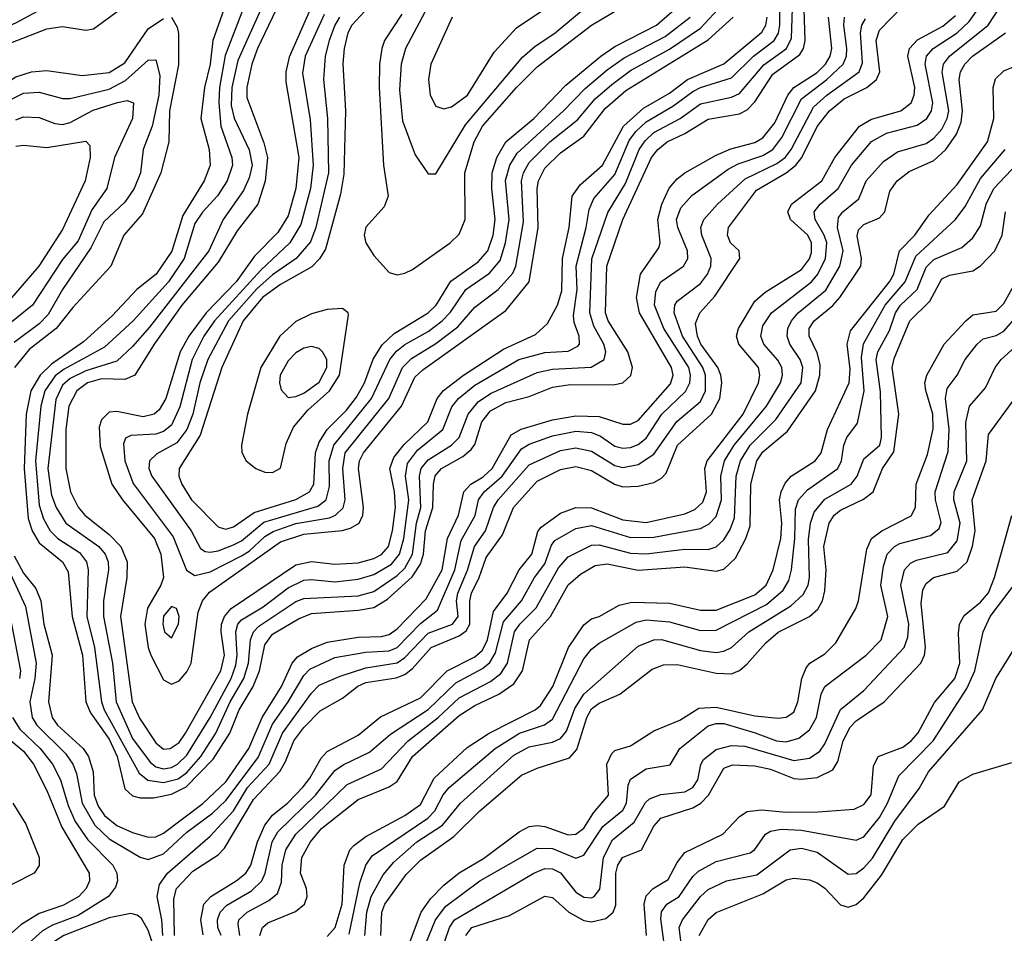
# Model space of a CAD drawing. Header units: inches. Extents: x 990535 to 1117859, y 769386 to 892122.
# Tile 921 of 1056: x 1073360 to 1075891, y 856755 to 859104. Entities that reach past the tile are written whole.
import ezdxf

# ---------------------------------------------------------------- set-up
doc = ezdxf.new("R2010")
doc.units = ezdxf.units.IN
doc.header["$MEASUREMENT"] = 0
doc.layers.add('B0875', color=7, linetype='Continuous')

msp = doc.modelspace()

# ---------------------------------------------------------------- linework, layer by layer
at = {"layer": 'B0875', "color": 5}
for points, elevation in [([(1074006.6, 859190), (1073920.6, 858999.4), (1073905.1, 858930), (1073903.6, 858883.6), (1073911.1, 858851.1), (1073950, 858769.4), (1073957.6, 858730), (1073950, 858697.6), (1073935.6, 858664.4), (1073883.3, 858590), (1073846.2, 858510), (1073693.8, 858313.8), (1073650, 858264.1), (1073610, 858225.9), (1073530, 858200.9), (1073490, 858181.6), (1073470, 858164.1), (1073452.7, 858127.3), (1073432.7, 857950), (1073441.4, 857881.4), (1073453.5, 857850), (1073478.7, 857810), (1073563.5, 857750), (1073579.8, 857730), (1073587.7, 857710), (1073588.5, 857690), (1073575.2, 857610), (1073575.3, 857570), (1073599, 857450), (1073607.8, 857350), (1073650, 857256), (1073695.1, 857195.1), (1073710, 857183.4), (1073730, 857178.3), (1073750, 857181.3), (1073765.8, 857190), (1073790, 857213), (1073849.4, 857310), (1073903.2, 857410), (1073915.6, 857444.4), (1073919.4, 857470), (1073915.5, 857530), (1073920.6, 857550), (1073930, 857561.3), (1073985.6, 857594.4), (1074050, 857643.6), (1074090, 857662.8), (1074110, 857665), (1074170, 857658.4), (1074230, 857665.6), (1074270, 857677.8), (1074315.7, 857704.3), (1074336.5, 857730), (1074347.6, 857770), (1074360.6, 857870), (1074352.1, 857930), (1074357, 857963), (1074382.7, 857997.3), (1074447.4, 858050), (1074471.2, 858108.8), (1074487.8, 858130), (1074530, 858164.1), (1074643.2, 858230), (1074710, 858248.7), (1074770, 858251.8), (1074795.1, 858264.9), (1074798.7, 858270), (1074797.8, 858290), (1074785.3, 858325.3), (1074783.6, 858343.6), (1074792.8, 858410), (1074790.7, 858470), (1074816.3, 858570), (1074823.7, 858616.3), (1074836.1, 858643.9), (1074890, 858706), (1074926.6, 858793.4), (1074943.4, 858816.6), (1074970, 858841.6), (1075038.7, 858881.3), (1075090, 858919.3), (1075110, 858929.8), (1075190, 858954.6), (1075246.7, 859010), (1075299.1, 859050), (1075310.4, 859069.6), (1075313.9, 859090), (1075314, 859226)], 3760), ([(1073941.5, 859150), (1073888.2, 859011.8), (1073873.6, 858930), (1073871.8, 858890), (1073876.7, 858830), (1073905.6, 858750), (1073907.1, 858730), (1073893.4, 858690), (1073868.5, 858651.5), (1073830, 858609.5), (1073810, 858580.3), (1073782.5, 858490), (1073742.7, 858430), (1073651.4, 858330), (1073577.9, 858262.1), (1073474.5, 858205.5), (1073451.4, 858188.6), (1073424.4, 858150), (1073414.5, 858110), (1073400.4, 857970), (1073410, 857856.3), (1073420.9, 857820.9), (1073438.1, 857790), (1073458.1, 857770), (1073513.9, 857733.9), (1073531.5, 857710), (1073535.9, 857690), (1073532.7, 857570), (1073552.6, 857490), (1073570.4, 857350), (1073577.4, 857330), (1073666.7, 857166.8), (1073689.2, 857149.2), (1073730, 857142.9), (1073767.8, 857152.2), (1073790, 857168.2), (1073825.3, 857210), (1073863.9, 857270), (1073901.4, 857350), (1073936.3, 857410), (1073948.2, 857450), (1073953.7, 857510), (1073960.8, 857530), (1073975.1, 857544.9), (1074070, 857607.8), (1074090, 857615.7), (1074230, 857623), (1074270, 857634.2), (1074330, 857674.7), (1074350, 857694.1), (1074369.9, 857730.2), (1074380, 857810), (1074391.2, 857850), (1074387.7, 857930), (1074391.9, 857950), (1074410, 857972.5), (1074469.6, 858010.4), (1074489.6, 858030), (1074512.6, 858090), (1074538.4, 858121.6), (1074570, 858143.2), (1074690, 858196.7), (1074730, 858205.7), (1074829, 858211), (1074862.3, 858230), (1074866.9, 858250), (1074861.8, 858270), (1074835.8, 858315.8), (1074825.6, 858350), (1074831, 858489), (1074872, 858608), (1074917.6, 858682.4), (1074952.5, 858770), (1074967.5, 858792.5), (1074990, 858813.9), (1075058.1, 858850), (1075110, 858887.2), (1075190, 858904.9), (1075210, 858914.3), (1075272.5, 858987.5), (1075330.9, 859030), (1075343.7, 859056.3), (1075349.2, 859210)], 3740), ([(1073877.5, 856750), (1073869.7, 856770), (1073868.6, 856790), (1073875.6, 856810), (1073892.3, 856827.7), (1073955.8, 856864.3), (1073982.5, 856890), (1073991.3, 856910), (1074009.2, 856990), (1074023.5, 857016.5), (1074120, 857110), (1074170, 857173.6), (1074191.4, 857188.6), (1074259.1, 857220.9), (1074312.9, 857267.1), (1074410, 857330.5), (1074480.7, 857399.3), (1074550, 857435.6), (1074568.8, 857451.2), (1074583.4, 857476.6), (1074604, 857556), (1074650.2, 857610), (1074683.5, 857670), (1074710, 857704.8), (1074727, 857753), (1074735.4, 857764.7), (1074790, 857796.2), (1074830, 857803.6), (1074930, 857772.4), (1074990, 857773.3), (1075110, 857795.8), (1075132.2, 857807.8), (1075150, 857827.1), (1075164.1, 857870), (1075162, 857930), (1075171.8, 857970), (1075197, 858010), (1075279.3, 858110), (1075315.6, 858170), (1075321.2, 858190), (1075319, 858210), (1075308.6, 858228.6), (1075273.2, 858270), (1075265.4, 858290), (1075270, 858316.8), (1075292.3, 858350), (1075395.7, 858430), (1075411.8, 858450), (1075431.2, 858490), (1075434.5, 858530), (1075427.9, 858550), (1075404.4, 858590), (1075402, 858610), (1075418, 858630), (1075464.3, 858670), (1075498.1, 858730), (1075550, 858790.7), (1075587.9, 858812.1), (1075667.1, 858832.9), (1075691.6, 858850), (1075703.6, 858870), (1075707.4, 858890), (1075687.2, 858990), (1075691, 859010), (1075708, 859030), (1075770, 859069.8), (1075801, 859099), (1075878.5, 859210)], 3560), ([(1073925.6, 856750), (1073921.2, 856778.8), (1073923.7, 856790), (1073945.1, 856810), (1074000.1, 856839.9), (1074022.3, 856857.7), (1074033.3, 856886.7), (1074034.7, 856930), (1074044.1, 856970), (1074070.2, 857010), (1074202.2, 857137.8), (1074290, 857178), (1074358.7, 857250), (1074436, 857310), (1074490, 857360.5), (1074570, 857402.9), (1074596.6, 857423.4), (1074613.8, 857450), (1074632.1, 857530), (1074645.3, 857550), (1074687.7, 857592.3), (1074745.4, 857694.6), (1074770, 857723.4), (1074830, 857752.7), (1074850, 857753.6), (1074930, 857732.3), (1074970, 857730.4), (1075070, 857742.6), (1075130, 857742.2), (1075150, 857748.7), (1075170, 857767), (1075186.5, 857793.5), (1075197.1, 857822.9), (1075202, 857930), (1075212.8, 857970), (1075237.8, 858010), (1075304, 858076), (1075368.9, 858170), (1075372.9, 858210), (1075366.3, 858230), (1075339.8, 858270), (1075332.9, 858290), (1075334.5, 858310), (1075344, 858330), (1075360.9, 858350), (1075431.8, 858408.2), (1075468.3, 858470), (1075477, 858510), (1075462.3, 858570), (1075464.6, 858595.4), (1075475.7, 858610), (1075516.9, 858643.1), (1075536.2, 858690), (1075580.4, 858739.6), (1075616.2, 858763.8), (1075690, 858785.5), (1075710, 858799.1), (1075730, 858822.3), (1075744.4, 858850), (1075748.7, 858870), (1075731.2, 858968.8), (1075734.5, 858990), (1075749.9, 859010), (1075849.1, 859090), (1075915, 859190)], 3540), ([(1074430, 859177.5), (1074351.8, 859030), (1074340.5, 858990), (1074336.6, 858923.4), (1074343.9, 858843.9), (1074376.9, 858756.9), (1074410, 858707.7), (1074430, 858707.7), (1074506.3, 858833.7), (1074652.7, 859007.3), (1074684.6, 859035.4), (1074736.7, 859070), (1074808.9, 859131.1)], 3940), ([(1072910, 859167.7), (1072983.1, 859083.1), (1073070, 859007.3), (1073117.7, 858957.7), (1073150, 858933.1), (1073190, 858914.5), (1073250, 858903), (1073285, 858915), (1073350, 858957.2), (1073390, 858969.8), (1073430, 858973.3), (1073520.7, 858960.7), (1073590, 858968.4), (1073630, 858992.9), (1073690, 859080.4), (1073730, 859106.7)], 3680), ([(1073023.5, 859143.5), (1073101.3, 859090), (1073190, 859011.3), (1073210, 858999.4), (1073230, 858995.1), (1073250, 858998.3), (1073321.9, 859038.1), (1073430, 859080.5), (1073470, 859086.1), (1073530, 859077), (1073550, 859080.7), (1073670.7, 859169.3)], 3720), ([(1073096, 859136), (1073190, 859066.2), (1073230, 859048.7), (1073250, 859051.8), (1073350, 859095.5), (1073450, 859150.1)], 3740), ([(1074038.4, 859170), (1073971.1, 859030), (1073956.6, 858990), (1073943.7, 858930), (1073943.5, 858903.5), (1073987.3, 858787.3), (1073996.7, 858750), (1073991.4, 858688.6), (1073972.4, 858630), (1073919, 858561), (1073870, 858480.8), (1073776.4, 858370), (1073705.8, 858270), (1073656.2, 858190), (1073630, 858179.1), (1073570, 858181), (1073534.1, 858170), (1073507.1, 858150), (1073486.3, 858110), (1073478.8, 858050), (1073478.4, 857950), (1073490.3, 857890.3), (1073510.4, 857850.4), (1073527.2, 857830), (1073590, 857780.4), (1073619.9, 857750), (1073636.7, 857710), (1073635.2, 857670), (1073619.4, 857570), (1073648.8, 857350), (1073667.9, 857307.9), (1073710, 857245), (1073730, 857228.3), (1073746.6, 857230), (1073770, 857246), (1073786.4, 857270), (1073877.4, 857430), (1073886.3, 857470), (1073877.5, 857530), (1073878.7, 857550), (1073886.1, 857570), (1073903.6, 857590), (1074070, 857702.1), (1074110, 857711), (1074170, 857704.3), (1074230, 857708), (1074270, 857718.9), (1074290, 857729.2), (1074308.1, 857750), (1074318.2, 857790), (1074325.7, 857850), (1074323.2, 857890), (1074311.8, 857950), (1074321.9, 857978.1), (1074348.3, 858011.7), (1074409.2, 858070), (1074432.8, 858130), (1074449.3, 858150.7), (1074500.9, 858190), (1074603.5, 858256.5), (1074685.7, 858294.3), (1074716.8, 858323.1), (1074742.2, 858370), (1074753.4, 858406.6), (1074755.1, 858490), (1074772.8, 858570), (1074780, 858650), (1074800.4, 858679.6), (1074858.4, 858730), (1074912.2, 858830), (1074963.8, 858876.2), (1075030, 858915.4), (1075076.6, 858950), (1075170, 858990.5), (1075268, 859071.9), (1075277.7, 859090), (1075281.5, 859110)], 3780), ([(1074269.4, 859150), (1074213.8, 859090), (1074203.5, 859070), (1074193.7, 859030), (1074190.4, 858990.4), (1074197.3, 858870), (1074193.2, 858706.8), (1074184.7, 858655.3), (1074145.8, 858514.2), (1074131.1, 858488.9), (1074111.3, 858468.7), (1074030, 858423.5), (1073984.2, 858390), (1073934.8, 858330), (1073880, 858210), (1073824, 858036), (1073769.7, 857950), (1073769.4, 857930), (1073777.1, 857910), (1073801.7, 857870), (1073870, 857800.4), (1073877.5, 857797.6), (1073890, 857794.5), (1073910, 857800.4), (1073962.9, 857837.1), (1074069.8, 857870.2), (1074105.3, 857890), (1074116, 857910), (1074120.3, 857990), (1074130, 858018.2), (1074150, 858050), (1074200, 858100), (1074226.1, 858133.9), (1074246.2, 858170), (1074268.7, 858231.3), (1074291.8, 858268.2), (1074322.9, 858297.1), (1074410, 858350.1), (1074430.7, 858370), (1074467.9, 858432.1), (1074538.8, 858481.2), (1074563.6, 858510), (1074577.2, 858550), (1074582.6, 858590), (1074574, 858670), (1074574.8, 858710), (1074586.9, 858750), (1074610, 858789.7), (1074681.7, 858850), (1074764.3, 858935.7), (1074854.1, 859010), (1074890, 859034.9), (1074996.6, 859090), (1075043.6, 859130)], 3880), ([(1074341.9, 859118.1), (1074298, 859050), (1074290.5, 859029.5), (1074285, 858990), (1074284.4, 858930), (1074295.1, 858730), (1074307, 858650), (1074296.8, 858623.2), (1074250, 858570.4), (1074245.8, 858550), (1074250.1, 858530), (1074270, 858497.6), (1074310, 858454.3), (1074330, 858448.4), (1074350, 858451.9), (1074370, 858462.1), (1074466.4, 858530), (1074490, 858552.5), (1074505.1, 858590), (1074504.3, 858710), (1074528.3, 858790), (1074549.7, 858830.3), (1074636.9, 858930), (1074690, 858982.5), (1074830.1, 859089.9), (1074931, 859150)], 3920), ([(1074471.9, 859110), (1074417.2, 858990), (1074410.7, 858950), (1074415.1, 858910), (1074430, 858881.8), (1074450, 858874.6), (1074470, 858880.1), (1074510.8, 858910), (1074579.9, 859020.1), (1074636.7, 859083.3), (1074756.3, 859163.7)], 3960), ([(1073884.7, 859130), (1073856.7, 859050), (1073849.8, 858990), (1073834.8, 858930), (1073825.6, 858850), (1073846.7, 858770), (1073849.5, 858730), (1073833.8, 858690), (1073779.5, 858600.5), (1073751.1, 858508.9), (1073710.8, 858450), (1073661.4, 858410), (1073597.7, 858342.3), (1073524, 858276), (1073442, 858218), (1073412.4, 858190), (1073388.8, 858150), (1073376.5, 858090), (1073371.1, 857950), (1073381.6, 857821.6), (1073391.8, 857790), (1073410, 857759.4), (1073470.4, 857710.4), (1073484.4, 857684.4), (1073495, 857570), (1073521.1, 857470), (1073529.6, 857350), (1073541.8, 857321.8), (1073590, 857254.5), (1073611, 857210), (1073630, 857126.5), (1073650, 857109), (1073670, 857103.6), (1073703.9, 857103.9), (1073750, 857113.3), (1073788.3, 857131.7), (1073857.4, 857202.6), (1073899.8, 857270), (1073924.5, 857330), (1073959.8, 857390), (1073976.4, 857430), (1073990, 857497), (1074010, 857524.3), (1074076.5, 857563.5), (1074110, 857577.4), (1074230, 857586.1), (1074270, 857593.2), (1074305.5, 857614.5), (1074368.5, 857671.5), (1074390, 857704.5), (1074398.4, 857730), (1074403.3, 857790), (1074422.4, 857850), (1074423.7, 857910), (1074428.3, 857931.7), (1074444.7, 857950), (1074499.4, 857980.6), (1074520.8, 857999.2), (1074530, 858011.7), (1074547.6, 858070), (1074570, 858098.4), (1074610, 858119.8), (1074670, 858135.6), (1074730, 858159), (1074770, 858165.6), (1074890, 858166.1), (1074910, 858170.5), (1074930.6, 858189.4), (1074934.9, 858210), (1074922.9, 858250), (1074872.9, 858330), (1074865.7, 858350), (1074869.1, 858470), (1074910.4, 858590), (1074984.1, 858750), (1075000.1, 858770), (1075024.7, 858790), (1075070, 858811.2), (1075130, 858848.1), (1075210, 858862.3), (1075230, 858872.6), (1075250, 858892.8), (1075295.8, 858964.2), (1075365.4, 859014.5), (1075375.2, 859030), (1075378.8, 859050), (1075376.4, 859130)], 3720), ([(1074106.5, 859130), (1074052.5, 859007.5), (1074044.1, 858970), (1074044.1, 858944.1), (1074077.8, 858750), (1074070, 858670), (1074050, 858599.4), (1074023.5, 858556.5), (1073963.9, 858496.1), (1073916.5, 858430), (1073839.1, 858350), (1073794.8, 858290), (1073772.9, 858250), (1073735.4, 858130), (1073718.7, 858101.3), (1073705.8, 858090), (1073677.2, 858082.8), (1073610, 858096.7), (1073590, 858094.9), (1073570, 858075.2), (1073564, 858056), (1073566.5, 858006.5), (1073597.1, 857910), (1073623.9, 857870), (1073706.5, 857770), (1073722.6, 857730), (1073729.3, 857670), (1073722.7, 857650), (1073688.6, 857591.4), (1073682.1, 857550), (1073690, 857490.2), (1073697, 857470), (1073730, 857406.5), (1073750, 857396.1), (1073770, 857404.4), (1073790, 857427), (1073801.2, 857450), (1073819.1, 857580.9), (1073829.8, 857610.2), (1073847.6, 857632.4), (1074030, 857761.4), (1074090, 857781.2), (1074189.1, 857790.9), (1074210, 857796.5), (1074232.6, 857810), (1074242.1, 857830), (1074244.1, 857850), (1074230.6, 857950), (1074233.7, 857970), (1074244.2, 857990), (1074341.2, 858110), (1074375.4, 858184.6), (1074396, 858204), (1074610, 858356.5), (1074669.7, 858430), (1074693.1, 858570), (1074689.8, 858670.2), (1074693.2, 858690), (1074710, 858722.1), (1074750, 858761.9), (1074810, 858804.8), (1074864.7, 858875.3), (1074918, 858922), (1075130, 859052.4), (1075193.7, 859110)], 3820), ([(1074142.5, 859117.5), (1074093.8, 859010), (1074086.7, 858966.7), (1074106.4, 858846.4), (1074114.8, 858730), (1074107.6, 858670), (1074082.6, 858577.4), (1074054.6, 858530), (1073979.6, 858460.4), (1073860.5, 858330), (1073833.1, 858290), (1073803.2, 858230), (1073771.4, 858108.6), (1073750, 858061.9), (1073730, 858044.9), (1073710, 858038.4), (1073645.4, 858034.6), (1073631.8, 858028.2), (1073626.5, 858013.5), (1073630.1, 857970), (1073651.5, 857911.5), (1073754.7, 857774.7), (1073788.6, 857688.6), (1073810, 857674.9), (1073850, 857684.8), (1073930, 857725.7), (1073950, 857737.9), (1073990, 857775.1), (1074012, 857788), (1074070, 857808.9), (1074156.4, 857823.6), (1074172, 857830), (1074191.1, 857848.9), (1074196.5, 857870), (1074190.9, 857950), (1074196.9, 857990), (1074308.6, 858130), (1074344.2, 858210), (1074367.3, 858232.7), (1074430, 858271.2), (1074485.9, 858314.1), (1074530, 858364.9), (1074590, 858410.4), (1074628, 858452), (1074635.1, 858470), (1074655.4, 858584.6), (1074650, 858690), (1074655.3, 858710), (1074670, 858736.4), (1074722.8, 858790), (1074793.5, 858846.5), (1074839.4, 858900.6), (1074882.3, 858937.7), (1074930, 858973), (1075030, 859028.4), (1075110, 859082.1), (1075155, 859130)], 3840), ([(1073758.2, 856750), (1073756.1, 856843.9), (1073762.8, 856870), (1073805.1, 856914.9), (1073870, 856957.3), (1073886.3, 856973.7), (1073960.8, 857099.2), (1074028.5, 857171.5), (1074043.3, 857196.6), (1074064.5, 857250), (1074090, 857284.4), (1074132.5, 857327.5), (1074190, 857359.8), (1074229.3, 857390.7), (1074250, 857399.7), (1074328.1, 857411.9), (1074350, 857420.6), (1074370, 857436), (1074417.8, 857490), (1074490, 857519.8), (1074507.3, 857532.7), (1074517.1, 857550), (1074516.9, 857610), (1074521.2, 857630), (1074541.3, 857670), (1074559, 857721), (1074600.7, 857779.3), (1074629.4, 857850), (1074690, 857918), (1074750, 857947.8), (1074790, 857955.7), (1074830, 857944.6), (1074888.8, 857910), (1074910, 857903.1), (1074950, 857904.5), (1074990, 857914.1), (1075010, 857924.9), (1075021.5, 857938.5), (1075051, 858010), (1075138.6, 858090), (1075159.7, 858130), (1075165.3, 858170), (1075162.6, 858190), (1075154.6, 858210), (1075111, 858270), (1075102, 858290), (1075097.3, 858322.7), (1075108.7, 858350), (1075146.8, 858393.2), (1075211.1, 858490), (1075209.2, 858510), (1075187.2, 858530), (1075179.1, 858550), (1075182.3, 858570), (1075254.3, 858665.7), (1075330, 858710), (1075355.2, 858730), (1075370.4, 858750), (1075410, 858829.7), (1075441.6, 858870), (1075479.2, 858900.8), (1075537.6, 858930), (1075562.4, 858950), (1075570.8, 858970), (1075561.6, 859050), (1075570, 859077), (1075630, 859138.4)], 3620), ([(1073330, 857692.1), (1073375.1, 857595.1), (1073402.2, 857450), (1073399.2, 857410), (1073386.3, 857350), (1073391.8, 857310), (1073403.8, 857290), (1073477.5, 857217.4), (1073496.9, 857190), (1073505.7, 857165.7), (1073520.3, 857090), (1073552.9, 857032.9), (1073590, 856998.3), (1073670, 856951.3), (1073690, 856944.9), (1073730, 856959.4), (1073790, 857015), (1073855.7, 857064.3), (1073890, 857096.6), (1073973.1, 857206.9), (1074010, 857293.2), (1074050.4, 857350), (1074090, 857418.3), (1074105.7, 857434.3), (1074170, 857464), (1074250, 857477.6), (1074310, 857481.2), (1074329.9, 857490), (1074390, 857551.6), (1074434.4, 857585.6), (1074478.2, 857690), (1074494.8, 857765.2), (1074530.6, 857829.4), (1074539.1, 857870), (1074554.3, 857890), (1074600.6, 857930), (1074650, 858000.5), (1074670, 858012.6), (1074730, 858034.3), (1074790, 858045.9), (1074830, 858042.7), (1074853, 858033), (1074890, 858007.8), (1074910, 858002.3), (1074930, 858004.1), (1074950, 858012.1), (1074970, 858028.5), (1075010.9, 858090), (1075071.8, 858148.2), (1075082.8, 858170), (1075084.7, 858190), (1075079.7, 858210), (1075016, 858310), (1074991.8, 858370), (1074995.2, 858404.8), (1075008.4, 858430), (1075066.3, 858470), (1075077.2, 858490), (1075076.5, 858510), (1075051.9, 858570), (1075048.7, 858590), (1075059.4, 858620.6), (1075087.8, 858652.2), (1075180.8, 858719.3), (1075206.7, 858733.3), (1075270, 858755), (1075295.9, 858770), (1075319.2, 858800.8), (1075370, 858900.5), (1075435.2, 858950), (1075477, 858990), (1075485.4, 859010), (1075486.6, 859030), (1075478.3, 859090), (1075480.5, 859110)], 3660), ([(1073345.6, 857725.6), (1073370, 857681.4), (1073401.8, 857641.8), (1073414.6, 857610), (1073422.3, 857550), (1073443.6, 857470), (1073433.7, 857350), (1073443.6, 857310), (1073457.6, 857290), (1073523.2, 857230), (1073536.6, 857210), (1073548.6, 857170), (1073551.4, 857110), (1073562.1, 857082.1), (1073578.2, 857058.2), (1073610, 857032.3), (1073650, 857014.2), (1073690, 857002.7), (1073710, 857003.5), (1073730, 857012.5), (1073830.8, 857089.2), (1073890, 857144.8), (1073949, 857230), (1073983.2, 857310), (1074033.2, 857390), (1074060.7, 857450), (1074074.1, 857466), (1074110, 857487.5), (1074150, 857504), (1074230, 857516.5), (1074290, 857518.2), (1074310, 857523.8), (1074330, 857538.2), (1074405, 857615), (1074446, 857690), (1074460, 857770), (1074488.3, 857830), (1074501.8, 857890), (1074519.9, 857910), (1074551.1, 857928.9), (1074574.3, 857950), (1074623.7, 858036.3), (1074648.9, 858051.1), (1074730, 858075.3), (1074790, 858085.7), (1074850, 858083.5), (1074910, 858064.3), (1074930, 858063.9), (1074950, 858073.6), (1075032.6, 858167.4), (1075039.5, 858190), (1075035.9, 858210), (1074953.3, 858350), (1074945.2, 858390), (1074955.8, 858450), (1075003, 858517), (1075006.8, 858530), (1075000.3, 858590), (1075010.6, 858630), (1075029.5, 858670.5), (1075050, 858695.2), (1075069.5, 858710), (1075150, 858755.9), (1075188.4, 858771.6), (1075250, 858787.9), (1075270, 858799.8), (1075301.3, 858838.7), (1075334.8, 858910), (1075350, 858929.6), (1075410, 858968.2), (1075431.2, 858990), (1075443.2, 859010), (1075447.8, 859030), (1075439.2, 859110)], 3680), ([(1073750, 859110.2), (1073765.1, 859085.1), (1073768.5, 859068.5), (1073768.3, 858988.2), (1073745.1, 858870), (1073743.1, 858790), (1073722.5, 858710), (1073675.4, 858604.6), (1073627.8, 858550), (1073594.7, 858470), (1073496.2, 858363.8), (1073453.6, 858310), (1073384.2, 858255.8), (1073346.7, 858210)], 3680), ([(1074182.1, 859110), (1074170, 859090), (1074155.9, 859050), (1074145.5, 859010), (1074140.6, 858950), (1074151.4, 858850), (1074153.8, 858710), (1074121, 858570), (1074107.2, 858532.8), (1074071, 858490), (1074010, 858447.6), (1073970, 858412.2), (1073896.9, 858330), (1073843.4, 858230), (1073823, 858170), (1073805.2, 858090), (1073789.6, 858050), (1073764.3, 858015.7), (1073712.5, 857987.5), (1073694, 857970), (1073692.3, 857950), (1073699.6, 857930), (1073801.2, 857790), (1073824.8, 857744.8), (1073836.9, 857736.9), (1073850, 857734.7), (1073870, 857738.9), (1073910, 857753.5), (1073930, 857764.6), (1073988, 857812), (1074126.3, 857853.7), (1074147.9, 857870), (1074156.4, 857903.6), (1074155.9, 857970), (1074167.6, 858010), (1074264.7, 858130), (1074311.1, 858230), (1074328.4, 858251.6), (1074350, 858269.1), (1074410, 858302.6), (1074446.2, 858330), (1074467.6, 858352.4), (1074506.8, 858410), (1074568, 858452), (1074595, 858485), (1074608.4, 858530), (1074618.5, 858590), (1074609.2, 858690.8), (1074620, 858730), (1074638.9, 858761.1), (1074757.8, 858870), (1074813.2, 858926.8), (1074870, 858974.6), (1074914.2, 859005.8), (1075018.9, 859061.1), (1075083.8, 859110)], 3860), ([(1073727.7, 856750), (1073725.8, 856790), (1073713.5, 856850), (1073719.5, 856880.5), (1073739.9, 856910), (1073850, 857005), (1073910, 857070), (1073945.9, 857130), (1074001, 857190), (1074035.3, 857270), (1074110, 857373), (1074130, 857393), (1074183.6, 857416.4), (1074250, 857437.6), (1074330, 857450.2), (1074350, 857464), (1074410, 857526.6), (1074472.6, 857550), (1074486.8, 857570), (1074483.1, 857610), (1074485.9, 857630), (1074511, 857689), (1074528.9, 857750), (1074557.2, 857790), (1074577.8, 857850), (1074590, 857869.3), (1074670, 857959.9), (1074750, 857996.4), (1074790, 858003.2), (1074830, 857994.7), (1074890, 857958), (1074910, 857952.8), (1074950, 857960.7), (1074990, 857987.4), (1075049.1, 858070.9), (1075110, 858122), (1075122.7, 858150), (1075123.3, 858190), (1075116, 858210), (1075064.2, 858290), (1075042, 858350), (1075044.1, 858370), (1075050, 858380.7), (1075110, 858426.1), (1075128.4, 858450), (1075137, 858470), (1075137.8, 858490), (1075113.5, 858550), (1075110.7, 858570), (1075118.7, 858590), (1075154.1, 858630), (1075224.8, 858695.2), (1075306.2, 858733.8), (1075327.8, 858750), (1075342.7, 858770), (1075400.6, 858879.4), (1075434.9, 858910), (1075517.6, 858970), (1075526.7, 858993.3), (1075521.3, 859070), (1075524.7, 859090), (1075533.9, 859106.1)], 3640), ([(1073831.4, 856751.4), (1073825.4, 856790), (1073833.7, 856830), (1073851, 856850), (1073916.8, 856890), (1073941, 856910), (1073953.8, 856930), (1073971.4, 856990), (1073990, 857033.2), (1074010, 857058.7), (1074049.7, 857090.3), (1074088.4, 857131.6), (1074106.1, 857153.9), (1074134.6, 857205.4), (1074150, 857222.6), (1074230, 857264.8), (1074287.9, 857312.1), (1074390, 857361), (1074459, 857430), (1074530, 857466.3), (1074550, 857483.1), (1074562.7, 857510), (1074577.7, 857582.3), (1074613.5, 857630), (1074644, 857690), (1074676.4, 857730), (1074692, 857788), (1074700.7, 857799.3), (1074750, 857835.1), (1074790, 857849.8), (1074830, 857848.9), (1074910, 857818), (1074970, 857810.9), (1075070, 857833.5), (1075095.5, 857844.5), (1075116, 857864), (1075125.1, 857890), (1075121.4, 857950), (1075127.5, 857970), (1075219.9, 858090), (1075259, 858170), (1075262.4, 858190), (1075258.8, 858210), (1075208.2, 858270), (1075202.8, 858290), (1075207.8, 858310), (1075250, 858380.1), (1075276.7, 858403.3), (1075370, 858461.9), (1075390, 858489.3), (1075395, 858505), (1075395.5, 858530), (1075385.8, 858550), (1075341.4, 858590), (1075334.3, 858610), (1075343.7, 858630), (1075421.7, 858690), (1075455.1, 858750), (1075519, 858830), (1075550, 858848.5), (1075624.7, 858870), (1075651.3, 858890), (1075659.5, 858910), (1075660.7, 858930), (1075642.9, 859010), (1075647.1, 859030), (1075668, 859052), (1075733, 859087), (1075765.3, 859114.7)], 3580), ([(1073977.3, 856750), (1073984, 856770), (1073998.2, 856781.8), (1074068.7, 856811.2), (1074091.7, 856830), (1074099.4, 856850), (1074096.9, 856870), (1074082.2, 856910), (1074085.1, 856950), (1074107.3, 856990), (1074135.7, 857024.3), (1074230, 857098.8), (1074310, 857131.9), (1074330, 857145.4), (1074369.9, 857210.1), (1074490, 857315.4), (1074530, 857341.1), (1074591.9, 857370), (1074630, 857396.8), (1074652.8, 857430), (1074670.2, 857510), (1074724.3, 857570), (1074770, 857651.3), (1074801.5, 857678.5), (1074839.6, 857700.4), (1074870, 857705.3), (1074950, 857688.8), (1075070, 857697.2), (1075150, 857685.9), (1075170, 857691.7), (1075200.3, 857719.7), (1075227, 857770), (1075237.4, 857802.6), (1075239.8, 857910), (1075254.8, 857970), (1075270, 857993.3), (1075333.8, 858046.2), (1075405.5, 858150), (1075417, 858190), (1075417.7, 858217.7), (1075410, 858247.9), (1075389.1, 858290), (1075389.7, 858310), (1075401.9, 858330), (1075450, 858369.1), (1075468.5, 858390), (1075521.8, 858470), (1075524.1, 858490), (1075512.9, 858547.1), (1075516.6, 858563.4), (1075530, 858577.2), (1075570, 858594.3), (1075584.3, 858610), (1075596.7, 858663.3), (1075615.4, 858690), (1075646.7, 858713.3), (1075710, 858741.8), (1075740.6, 858770), (1075768.4, 858810), (1075779.9, 858840.1), (1075783.8, 858870), (1075775.2, 858950), (1075778, 858970), (1075789.7, 858990), (1075809.1, 859010), (1075894, 859070)], 3520), ([(1073330, 858895), (1073370, 858914.7), (1073410, 858917.7), (1073470, 858901.4), (1073490, 858901), (1073590, 858925), (1073632.4, 858947.6), (1073690, 858999.6), (1073710, 859001.1), (1073720.4, 858960.4), (1073718, 858910), (1073700.4, 858830), (1073677.8, 858770), (1073670.9, 858710), (1073654, 858670), (1073630, 858634.8), (1073575.9, 858584.1), (1073543, 858517), (1073470, 858410.3), (1073433.6, 858346.4), (1073410, 858322.3), (1073346, 858274)], 3660), ([(1074150, 856747.3), (1074171.3, 856770), (1074188.9, 856830), (1074194.3, 856930), (1074208.3, 856970), (1074218.9, 856981.1), (1074250, 857004.2), (1074350, 857057.7), (1074390, 857086.2), (1074425.8, 857154.2), (1074510, 857233.3), (1074566.6, 857270), (1074685, 857330), (1074698.9, 857341.1), (1074730.6, 857390), (1074770.5, 857490), (1074810, 857548), (1074830, 857563.8), (1074850, 857569.7), (1074901.2, 857598.7), (1074933.4, 857606.6), (1075030, 857604), (1075110, 857586.1), (1075150, 857586), (1075250, 857625.5), (1075279, 857650), (1075296.5, 857690), (1075316.9, 857770), (1075318.9, 857810), (1075313.3, 857870), (1075317, 857890), (1075327.6, 857912.4), (1075343.3, 857930), (1075404.8, 857970), (1075420.3, 857990), (1075436.4, 858050), (1075492.5, 858170), (1075494.4, 858205.6), (1075486.8, 858270), (1075495.8, 858304.2), (1075596.2, 858430), (1075607.4, 858450), (1075621.2, 858510), (1075661.2, 858550), (1075698, 858602), (1075770, 858680.6), (1075848.2, 858790), (1075863.9, 858850), (1075862, 858930), (1075868.4, 858951.6), (1075890, 858972.4), (1075970, 859005.5)], 3480), ([(1073350, 858846.3), (1073370, 858853.9), (1073410, 858852.8), (1073450, 858837), (1073470, 858834.4), (1073490, 858839.2), (1073549.1, 858870.9), (1073611.4, 858891.4), (1073636.6, 858896.6), (1073652.2, 858890), (1073650.4, 858850), (1073603.5, 858750), (1073584.2, 858670), (1073545.2, 858614.8), (1073510, 858535.4), (1073470, 858487.2), (1073392.7, 858370), (1073330, 858319.5)], 3640), ([(1073350, 858778.7), (1073370, 858781.2), (1073430, 858775.7), (1073530, 858792), (1073540.3, 858780.3), (1073541, 858750), (1073527.9, 858690), (1073470, 858564.5), (1073408.8, 858470), (1073279.3, 858320.7)], 3620), ([(1074206.7, 856753.3), (1074234.6, 856885.3), (1074249.9, 856930), (1074265.7, 856954.3), (1074408.9, 857051.1), (1074427.3, 857070), (1074448.9, 857111.1), (1074464.3, 857130), (1074582.6, 857230), (1074644.5, 857270), (1074709, 857291), (1074730, 857305.4), (1074810, 857460.8), (1074830, 857485.8), (1074850, 857500.9), (1074944.5, 857555.5), (1074970, 857561.4), (1075030, 857556.2), (1075110, 857533.5), (1075150, 857534.9), (1075279.7, 857600.3), (1075322.8, 857637.2), (1075337.4, 857662.6), (1075344.4, 857690), (1075352.9, 857770), (1075354, 857846), (1075362.1, 857870), (1075385.1, 857894.9), (1075462.7, 857950), (1075472.7, 857970), (1075478.6, 858010), (1075486.4, 858030), (1075513.3, 858066.7), (1075530.6, 858150), (1075524.1, 858235.9), (1075529.3, 858270.7), (1075584.6, 858370), (1075636.2, 858430), (1075663.6, 858496.4), (1075765.4, 858590), (1075790, 858623.8), (1075830, 858695.9), (1075893.1, 858770)], 3460), ([(1074247.1, 856750), (1074252.1, 856810), (1074263.9, 856850), (1074294.6, 856905.4), (1074321.6, 856938.4), (1074381.2, 856990), (1074446.8, 857033.2), (1074493.3, 857090), (1074630, 857212.8), (1074670, 857234.2), (1074730, 857247), (1074750, 857256.1), (1074765.3, 857274.7), (1074787.1, 857332.9), (1074810, 857369.7), (1074950, 857493.5), (1074989.8, 857510), (1075010, 857510.3), (1075110, 857482.1), (1075150, 857477.1), (1075170, 857480.2), (1075190, 857490.1), (1075234.1, 857530), (1075342.6, 857597.4), (1075374.1, 857625.9), (1075386.5, 857650), (1075390, 857670), (1075387.5, 857767.5), (1075392.6, 857810), (1075402.1, 857837.9), (1075430, 857871.4), (1075497.1, 857910), (1075512.9, 857930), (1075530, 857975.4), (1075570.9, 858010), (1075575.6, 858030), (1075572.7, 858147.3), (1075561.3, 858230), (1075565.7, 858250), (1075595.5, 858304.5), (1075611.5, 858350), (1075624.3, 858370), (1075666.6, 858410), (1075690, 858467.4), (1075700.9, 858479.1), (1075710, 858487.1), (1075781.9, 858518.1), (1075810, 858543.2), (1075830, 858574.2), (1075844.2, 858630), (1075864.2, 858670), (1075939.5, 858750)], 3440), ([(1074288.1, 856750), (1074290.6, 856810), (1074299, 856830), (1074353.6, 856906.4), (1074390, 856943.6), (1074476.1, 857003.9), (1074542.5, 857070), (1074650, 857161.7), (1074690, 857180.1), (1074773.4, 857206.6), (1074792.1, 857227.9), (1074818.2, 857310), (1074830, 857332.3), (1074850, 857346.9), (1074903, 857370), (1074985.8, 857434.2), (1075014.6, 857445.4), (1075050, 857446.3), (1075150, 857423.6), (1075190, 857422.4), (1075210, 857431.1), (1075230, 857447.9), (1075277.8, 857502.2), (1075310, 857529), (1075389.9, 857570), (1075411.8, 857588.2), (1075423.7, 857610), (1075430, 857635.3), (1075433, 857690), (1075427.4, 857750), (1075440.9, 857810), (1075453.6, 857830), (1075470, 857843.3), (1075528.7, 857871.3), (1075554.1, 857890), (1075577.7, 857950), (1075606.9, 857993.1), (1075619.8, 858090), (1075603.1, 858210), (1075607.5, 858232.5), (1075648.5, 858330), (1075699.7, 858380.3), (1075730, 858437.3), (1075750, 858447.2), (1075810, 858458.5), (1075830, 858471.2), (1075866.4, 858510), (1075885.8, 858550), (1075894.2, 858610)], 3420), ([(1074362.3, 856730), (1074391.7, 856810), (1074416.2, 856843.8), (1074450, 856879), (1074489.4, 856910.6), (1074552.2, 856947.8), (1074644.2, 857015.8), (1074670, 857029.5), (1074690, 857032.8), (1074710, 857029.8), (1074770, 857008.5), (1074790, 857010.4), (1074810, 857025.6), (1074835.2, 857064.8), (1074873.4, 857110), (1074869.3, 857190), (1074882.5, 857217.5), (1074890, 857225), (1074930, 857237.5), (1074990, 857275.6), (1075056.9, 857303.1), (1075106, 857334), (1075150, 857337), (1075250, 857314.3), (1075310, 857307.9), (1075330, 857311), (1075350, 857324), (1075360.3, 857350), (1075370.9, 857410), (1075382.1, 857437.9), (1075391.4, 857450), (1075430, 857473.6), (1075457.9, 857502.1), (1075509.3, 857590), (1075516, 857610), (1075537.2, 857742.8), (1075549.9, 857770), (1075575.9, 857790), (1075651.3, 857828.7), (1075662.7, 857850), (1075664.4, 857910), (1075693.8, 857986.2), (1075707.9, 858052.1), (1075707.4, 858090), (1075689, 858151), (1075686.9, 858170), (1075692.2, 858190), (1075736.5, 858270), (1075791.9, 858330), (1075810, 858344.9), (1075870, 858354.5), (1075890, 858374.6), (1075924.1, 858435.9)], 3380), ([(1074396.1, 856710), (1074429, 856790), (1074455.3, 856824.7), (1074542.8, 856890), (1074690, 856974.3), (1074730, 856972.9), (1074790, 856948.1), (1074810, 856955.8), (1074858.7, 857030), (1074910, 857072.2), (1074919.7, 857090), (1074923.7, 857136.3), (1074930, 857151.6), (1074970, 857178.3), (1075031.9, 857188.1), (1075057.2, 857230), (1075130, 857288.3), (1075150, 857294.3), (1075170, 857294.2), (1075251, 857271), (1075305.7, 857250), (1075330, 857247.5), (1075363, 857257), (1075390, 857278.4), (1075408.1, 857310), (1075420.3, 857370), (1075429.4, 857390), (1075535.6, 857470), (1075574.7, 857510), (1075591.5, 857570), (1075573.6, 857650), (1075580.6, 857699.4), (1075590.3, 857730), (1075609, 857750), (1075622.8, 857757.2), (1075701.7, 857778.3), (1075723.8, 857796.2), (1075728.7, 857811.3), (1075714.1, 857870), (1075713.7, 857890), (1075746.4, 857993.6), (1075748.9, 858051.1), (1075740.2, 858130), (1075744, 858156), (1075769.9, 858190), (1075790.4, 858230), (1075821.2, 858270), (1075836.9, 858283.1), (1075870, 858291.7), (1075890, 858303.5), (1075913.3, 858330)], 3360), ([(1074444.3, 856710), (1074464.5, 856770), (1074477.8, 856790), (1074681.3, 856910), (1074710, 856921.7), (1074730, 856921.3), (1074750, 856910.4), (1074790, 856861.3), (1074810, 856848), (1074830, 856846.3), (1074836.5, 856850), (1074851, 856869), (1074860.3, 856950), (1074884.1, 856995.9), (1074939.2, 857040.8), (1074968.5, 857091.5), (1074979.1, 857100.9), (1075007.9, 857112.1), (1075070, 857118.7), (1075090.1, 857129.9), (1075102.8, 857150), (1075110.8, 857189.1), (1075118.1, 857201.9), (1075150, 857227.6), (1075190, 857238.4), (1075224, 857236), (1075350, 857199.1), (1075390, 857205.1), (1075416.5, 857223.5), (1075430, 857242.7), (1075470, 857331), (1075530, 857379.1), (1075633.5, 857490), (1075643.3, 857516.7), (1075645.5, 857550), (1075625.3, 857650), (1075634.7, 857690), (1075650, 857707.2), (1075665.5, 857714.5), (1075745.8, 857734.2), (1075770, 857764.6), (1075777.5, 857810), (1075761.3, 857870), (1075762.5, 857890), (1075795.1, 857970), (1075791.8, 858068.2), (1075801.8, 858110), (1075842.7, 858157.3), (1075867.9, 858210), (1075882.9, 858230), (1075918.3, 858261.7)], 3340), ([(1074507, 856750), (1074522.4, 856770), (1074619.4, 856800.6), (1074710, 856850.5), (1074730, 856847.1), (1074772, 856810), (1074810, 856787.9), (1074830, 856784.9), (1074866.7, 856793.3), (1074885.5, 856810), (1074892.2, 856827.8), (1074892.7, 856910), (1074897.2, 856930), (1074909.6, 856950), (1074958.8, 856970), (1074990, 857030.7), (1075008.5, 857051.5), (1075090, 857077.5), (1075111.2, 857090), (1075130.9, 857110), (1075170, 857179.7), (1075192, 857188), (1075250, 857186), (1075290, 857177.1), (1075350, 857153.1), (1075370, 857151.7), (1075410, 857155.8), (1075450, 857175.9), (1075463.5, 857196.5), (1075477.2, 857250), (1075494.7, 857285.3), (1075510, 857301.1), (1075582.1, 857350), (1075676.3, 857450), (1075685.5, 857470), (1075688.4, 857490), (1075677.2, 857602.8), (1075681.8, 857638.2), (1075690, 857654.5), (1075708.7, 857670), (1075770, 857686.1), (1075795.4, 857710), (1075809.3, 857750.7), (1075816, 857790), (1075808.1, 857870), (1075844.2, 857970), (1075850, 858037.3), (1075918, 858130)], 3320), ([(1074970.9, 856750), (1074965.4, 856830), (1074970, 856851.8), (1074988.6, 856870), (1075026.7, 856893.3), (1075050, 856937.5), (1075070, 856962.8), (1075167.5, 857010), (1075210, 857055.5), (1075230, 857068.1), (1075267.1, 857072.9), (1075330, 857066.4), (1075412.5, 857067.5), (1075505.4, 857074.6), (1075530, 857086.2), (1075548.5, 857111.5), (1075555, 857185), (1075566.9, 857210), (1075630, 857234.1), (1075651.9, 857250), (1075669.2, 857270.8), (1075711.6, 857348.4), (1075763.7, 857410), (1075776.5, 857450), (1075773, 857527), (1075776, 857550), (1075787.4, 857572.6), (1075830, 857606.2), (1075850, 857630.6), (1075865.7, 857670), (1075910.3, 857829.7)], 3280), ([(1075017.8, 856722.2), (1075007.9, 856792.1), (1075009.6, 856810.4), (1075023.5, 856830), (1075055.6, 856850), (1075090, 856901.6), (1075105.1, 856914.9), (1075150, 856939.8), (1075237.5, 856962.5), (1075250, 856970.8), (1075277.1, 857010), (1075290, 857017.6), (1075317, 857023), (1075370, 857020.8), (1075510, 856994.3), (1075530, 857003.4), (1075570, 857053.3), (1075590.7, 857090), (1075620.2, 857159.8), (1075707.9, 857250), (1075795.1, 857384.9), (1075815.3, 857430), (1075836.4, 857530), (1075855, 857570), (1075930, 857669.4)], 3260), ([(1073331.4, 857590), (1073362.4, 857430), (1073359.9, 857410)], 3640), ([(1075065.6, 856690), (1075055.5, 856770), (1075063.9, 856790), (1075110, 856849.7), (1075130, 856868), (1075176.5, 856890), (1075254.6, 856905.4), (1075340.7, 856970), (1075370, 856974), (1075410, 856963.6), (1075490, 856907.3), (1075510, 856909.2), (1075530, 856923.4), (1075552, 856948), (1075610, 857043.4), (1075672.5, 857127.5), (1075696.4, 857170), (1075835.2, 857330), (1075869.5, 857410), (1075930, 857508.2)], 3240), ([(1073341.8, 857310), (1073360.4, 857280.4), (1073412.8, 857230), (1073444.5, 857190), (1073464.6, 857150), (1073484.2, 857084.2), (1073502.8, 857042.8), (1073535.2, 856995.2), (1073599.5, 856930), (1073610.1, 856910), (1073611.7, 856890), (1073606.1, 856873.9), (1073588.4, 856850), (1073510, 856801), (1073444, 856776), (1073418.6, 856761.4), (1073383.8, 856730)], 3640), ([(1073315.2, 857270), (1073370, 857223.8), (1073395.9, 857190), (1073430, 857122.7), (1073468, 857028), (1073538.4, 856910), (1073539.7, 856890), (1073531.1, 856870), (1073511.9, 856850), (1073472.4, 856827.6), (1073410, 856806), (1073363.3, 856776.7), (1073331.6, 856748.4)], 3620), ([(1075106.7, 856750), (1075130, 856791), (1075150, 856808.8), (1075270, 856856.5), (1075330, 856893.1), (1075350, 856897), (1075390, 856892.5), (1075410, 856885.2), (1075430, 856871), (1075470, 856828.2), (1075490, 856822.7), (1075510, 856829.4), (1075530, 856846.8), (1075575.3, 856904.7), (1075630, 856996.4), (1075670, 857035.7), (1075737.6, 857082.4), (1075775.3, 857144.7), (1075810, 857164.5), (1075910, 857194.7)], 3220), ([(1073342.2, 857090), (1073375.4, 857035.4), (1073410.1, 856950), (1073410.3, 856929.7), (1073397.5, 856910), (1073290, 856856.1)], 3580)]:
    msp.add_lwpolyline(points, dxfattribs=dict(at, elevation=elevation))
for points, elevation in [([(1074190, 858361.8), (1074150, 858359.3), (1074110, 858347.7), (1074070, 858328.3), (1074029, 858290), (1073980.3, 858210), (1073945.9, 858090), (1073930.1, 858010), (1073931.4, 857991.4), (1073942.2, 857970), (1073966.6, 857950), (1073990, 857940.6), (1074010, 857939.9), (1074030, 857951), (1074045.3, 858014.7), (1074063.9, 858056.1), (1074100.3, 858099.7), (1074156.6, 858150), (1074181.8, 858190), (1074204.9, 858344.9), (1074204.7, 858350)], 3920), ([(1074110, 858263.8), (1074090, 858259.9), (1074070, 858247.4), (1074050, 858226.8), (1074029.4, 858190), (1074028, 858170), (1074032.5, 858152.5), (1074050, 858132.8), (1074070, 858135), (1074090, 858144), (1074130, 858172.1), (1074149.9, 858210), (1074149.6, 858230), (1074138.6, 858250), (1074130, 858258.4)], 3940), ([(1073750, 857595.5), (1073730, 857570.7), (1073727.7, 857550), (1073732.6, 857530), (1073750, 857514.4), (1073768.4, 857550), (1073770.3, 857570), (1073763.5, 857590)], 3840), ([(1073646, 856806), (1073590, 856795.1), (1073473.4, 856750), (1073442.4, 856730), (1073410.4, 856689.6), (1073396.3, 856650), (1073391.5, 856610), (1073406.3, 856486.3), (1073430, 856403.3), (1073450, 856383.8), (1073470, 856381.6), (1073498.1, 856401.9), (1073580.6, 856510), (1073690.6, 856590), (1073710.9, 856610), (1073722.6, 856630), (1073725.1, 856650), (1073721, 856670), (1073690, 856763), (1073673.5, 856793.5), (1073661.9, 856801.9)], 3660)]:
    msp.add_lwpolyline(points, close=True, dxfattribs=dict(at, elevation=elevation))

doc.saveas('drawing.dxf')
